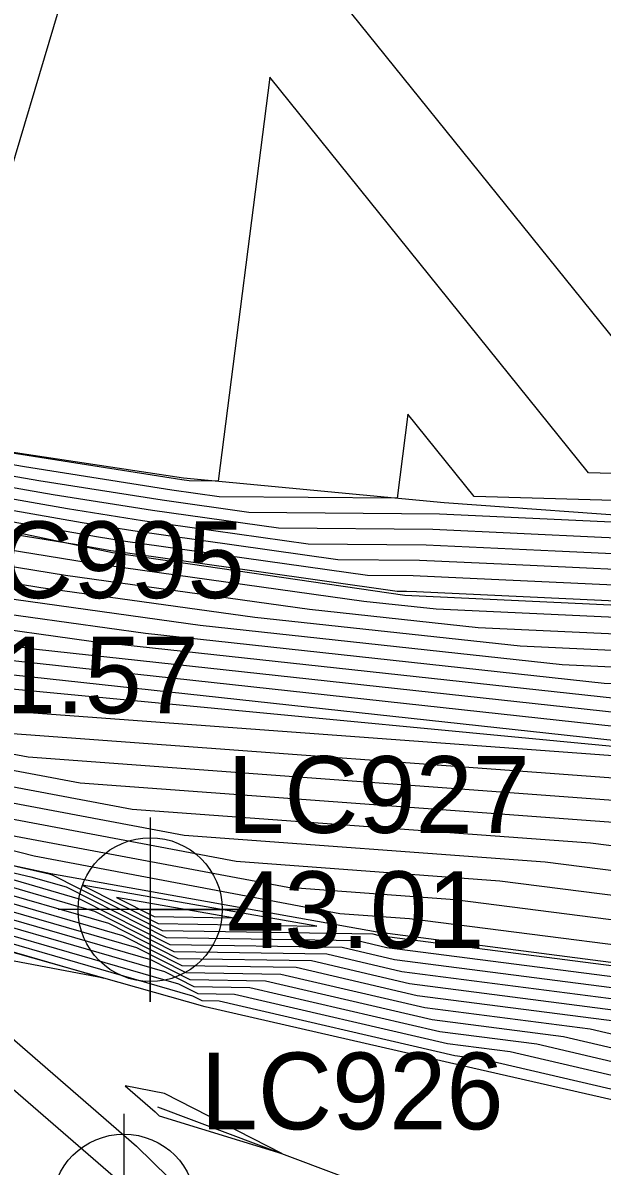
# Model space of a CAD drawing. Extents: x 2188792 to 2191981, y 386090 to 389710.
# Drawn here: x 2190314.36 to 2190333.2, y 387916.72 to 387953.95 of the extents above; entities that cross this region are included whole.
import ezdxf

# ---------------------------------------------------------------- set-up
doc = ezdxf.new("R2010")
doc.units = 0
for name, color, linetype in [('DTM Contours Major', 7, 'Continuous'), ('DTM Contours Minor', 7, 'Continuous'), ('Exist DTM Breakline Underwater', 7, 'Continuous'), ('Exist DTM Breakline Underwater Cogo Elevation', 7, 'Continuous'), ('Exist DTM Breakline Underwater Cogo Number', 7, 'Continuous'), ('Exist DTM Regular Point Underwater CELL', 7, 'Continuous'), ('Exist DTM Regular Point Underwater Cogo Elevation', 7, 'Continuous'), ('Exist DTM Regular Point Underwater Cogo Number', 7, 'Continuous'), ('PH Exist DTM Breakline', 7, 'Continuous')]:
    doc.layers.add(name, color=color, linetype=linetype)

msp = doc.modelspace()

# ---------------------------------------------------------------- linework, layer by layer
at = {"layer": 'DTM Contours Major'}
for points in [[(2190377.011, 387947.872), (2190363.28, 387945.395), (2190355.036, 387949.073), (2190354.121, 387951.215), (2190345.103, 387941.781), (2190346.257, 387938.756), (2190341.653, 387938.919), (2190337.751, 387939.15), (2190332.757, 387939.298), (2190322.388, 387952.175), (2190320.708, 387939.023), (2190319.771, 387939.031), (2190319.523, 387939.066), (2190313.939, 387939.944), (2190313.838, 387939.962), (2190307.199, 387940.195), (2190304.787, 387940.653), (2190300.31, 387941.352), (2190296.806, 387942.025), (2190290.824, 387943.288)], [(2190372.926, 387934.215), (2190367.995, 387934.445), (2190363.478, 387934.634), (2190358.415, 387934.87), (2190354.018, 387935.054), (2190348.831, 387935.296), (2190344.549, 387935.476), (2190339.088, 387935.73), (2190338.484, 387936.78), (2190336.512, 387937.039), (2190336.138, 387936.026), (2190330.167, 387936.304), (2190327.263, 387936.44), (2190324.603, 387936.462), (2190317.935, 387937.404), (2190316.282, 387937.664), (2190310.66, 387938.655), (2190309.181, 387938.707), (2190302.569, 387939.962), (2190301.977, 387940.054), (2190294.751, 387941.442)], [(2190374.218, 387928.651), (2190367.692, 387928.954), (2190361.166, 387929.258), (2190352.204, 387932.555), (2190345.542, 387932.866), (2190338.683, 387933.185), (2190337.434, 387933.323), (2190330.534, 387933.645), (2190321.902, 387934.586), (2190314.945, 387935.554), (2190309.572, 387936.427), (2190304.833, 387937.197), (2190296.31, 387939.159), (2190291.492, 387939.994)], [(2190371.743, 387920.674), (2190370.895, 387920.714), (2190370.046, 387920.753), (2190344.777, 387930.05), (2190343.543, 387930.108), (2190342.273, 387930.167), (2190338.751, 387930.558), (2190337.366, 387930.623), (2190313.025, 387933.276), (2190310.937, 387933.567), (2190309.324, 387933.829), (2190307.902, 387934.06), (2190289.325, 387938.338)], [(2190288.975, 387936.898), (2190307.441, 387932.119), (2190308.878, 387931.751), (2190310.509, 387931.332), (2190312.842, 387930.893), (2190337.234, 387929.091), (2190338.964, 387928.87), (2190342.469, 387928.618), (2190343.546, 387928.361), (2190344.605, 387928.107), (2190369.971, 387919.402), (2190370.707, 387919.224), (2190371.431, 387919.049)], [(2190294.797, 387932.931), (2190303.298, 387930.731), (2190308.085, 387929.504), (2190313.52, 387928.11), (2190321.291, 387926.647), (2190329.877, 387926.012), (2190338.496, 387924.912), (2190339.744, 387924.822), (2190345.554, 387923.432), (2190351.276, 387922.063), (2190360.59, 387918.866), (2190366.25, 387917.497), (2190371.82, 387916.149)], [(2190292.012, 387931.191), (2190299.251, 387929.525), (2190299.885, 387929.376), (2190306.692, 387927.808), (2190307.658, 387927.536), (2190314.031, 387926.049), (2190316.225, 387925.413), (2190319.142, 387923.934), (2190324.74, 387923.843), (2190326.443, 387923.447), (2190336.292, 387922.173), (2190337.973, 387921.781), (2190339.681, 387921.382), (2190346.406, 387919.748), (2190348.084, 387919.357), (2190354.84, 387917.715), (2190356.488, 387917.331), (2190363.275, 387915.681), (2190364.892, 387915.304), (2190371.712, 387913.646)], [(2190295.764, 387929.375), (2190300.714, 387928.213), (2190303.78, 387927.507), (2190308.158, 387926.277), (2190311.08, 387925.595), (2190318.507, 387923.443), (2190319.787, 387922.794), (2190322.244, 387922.754), (2190327.674, 387921.493), (2190331.943, 387920.94), (2190337.382, 387919.671), (2190342.906, 387918.381), (2190345.747, 387917.691), (2190351.295, 387916.396), (2190354.11, 387915.712), (2190359.684, 387914.412), (2190362.473, 387913.734), (2190368.072, 387912.428), (2190370.834, 387911.757), (2190371.563, 387911.736)], [(2190293.441, 387928.951), (2190301.274, 387924.606), (2190301.755, 387924.324), (2190302.519, 387924.185), (2190308.47, 387922.832), (2190309.288, 387922.531), (2190313.546, 387919.649), (2190317.452, 387916.261), (2190317.829, 387915.887), (2190318.672, 387915.897), (2190324.361, 387912.963), (2190326.745, 387912.251), (2190328.664, 387911.652), (2190335.141, 387908.901), (2190339.68, 387906.973), (2190343.822, 387905.812), (2190347.354, 387904.396), (2190352.757, 387902.956), (2190355.311, 387901.986), (2190361.919, 387900.306), (2190363.576, 387901.474), (2190364.732, 387902.92), (2190370.914, 387908.952), (2190372.53, 387908.303)]]:
    msp.add_lwpolyline(points, dxfattribs=at)
at = {"layer": 'DTM Contours Minor'}
for points in [[(2190317.811, 387962.097), (2190311.335, 387940.334), (2190306.803, 387940.493), (2190305.23, 387940.791), (2190299.976, 387941.611), (2190297.217, 387942.142), (2190290.06, 387943.652), (2190286.847, 387944.263), (2190286.685, 387944.297), (2190284.525, 387945.201), (2190283.377, 387944.89), (2190279.639, 387946.154), (2190276.92, 387948.078), (2190273.238, 387949.323), (2190269.687, 387950.965), (2190266.333, 387952.516), (2190262.365, 387953.858), (2190258.831, 387954.462)], [(2190379.605, 387952.57), (2190360.68, 387949.157), (2190355.146, 387951.626), (2190354.532, 387953.064), (2190343.452, 387941.473), (2190344.104, 387939.763), (2190341.501, 387939.855), (2190339.296, 387939.986), (2190336.472, 387940.069), (2190318.915, 387961.873)], [(2190374.418, 387943.174), (2190365.879, 387941.634), (2190354.927, 387946.52), (2190353.711, 387949.367), (2190346.754, 387942.09), (2190348.409, 387937.749), (2190341.805, 387937.983), (2190336.207, 387938.315), (2190329.042, 387938.527), (2190326.882, 387941.21), (2190326.532, 387938.469), (2190320.737, 387938.517), (2190319.205, 387938.733), (2190314.407, 387939.488), (2190313.202, 387939.701), (2190307.595, 387939.898), (2190304.343, 387940.515), (2190300.643, 387941.092), (2190296.395, 387941.908), (2190291.588, 387942.923)], [(2190371.824, 387938.476), (2190368.479, 387937.873), (2190362.251, 387940.651), (2190358.059, 387940.322), (2190354.367, 387945.022), (2190353.3, 387947.518), (2190348.406, 387942.398), (2190350.562, 387936.742), (2190341.957, 387937.047), (2190339.407, 387937.198), (2190335.419, 387937.721), (2190335.376, 387937.603), (2190334.679, 387937.635), (2190327.906, 387937.952), (2190321.704, 387938.003), (2190318.888, 387938.401), (2190314.876, 387939.032), (2190312.566, 387939.439), (2190307.992, 387939.6), (2190303.9, 387940.376), (2190300.977, 387940.833), (2190295.984, 387941.792), (2190292.352, 387942.559)], [(2190371.749, 387934.739), (2190368.911, 387934.872), (2190362.388, 387935.145), (2190359.36, 387935.286), (2190353.011, 387935.553), (2190349.804, 387935.702), (2190343.621, 387935.962), (2190340.144, 387936.124), (2190339.76, 387936.793), (2190336.148, 387937.266), (2190335.884, 387936.552), (2190331.671, 387936.748), (2190327.477, 387936.944), (2190323.637, 387936.976), (2190318.253, 387937.736), (2190315.813, 387938.12), (2190311.295, 387938.917), (2190308.785, 387939.005), (2190303.013, 387940.1), (2190301.644, 387940.313), (2190295.162, 387941.559)], [(2190379.341, 387934.898), (2190370.572, 387935.264), (2190369.827, 387935.298), (2190361.299, 387935.656), (2190360.306, 387935.702), (2190352.005, 387936.051), (2190350.778, 387936.108), (2190342.692, 387936.449), (2190341.2, 387936.518), (2190341.035, 387936.805), (2190335.784, 387937.493), (2190335.63, 387937.077), (2190333.175, 387937.191), (2190327.692, 387937.448), (2190322.67, 387937.49), (2190318.57, 387938.069), (2190315.345, 387938.576), (2190311.931, 387939.178), (2190308.388, 387939.302), (2190303.456, 387940.238), (2190301.31, 387940.573), (2190295.573, 387941.675)], [(2190374.103, 387933.691), (2190367.079, 387934.018), (2190364.567, 387934.123), (2190357.47, 387934.453), (2190355.025, 387934.556), (2190347.858, 387934.89), (2190345.477, 387934.99), (2190338.032, 387935.336), (2190337.208, 387936.768), (2190336.876, 387936.811), (2190336.392, 387935.501), (2190328.663, 387935.861), (2190327.048, 387935.936), (2190325.57, 387935.949), (2190317.617, 387937.072), (2190316.751, 387937.208), (2190310.024, 387938.394), (2190309.578, 387938.409), (2190304.904, 387939.296), (2190302.378, 387939.707), (2190301.898, 387939.817), (2190294.117, 387941.166)], [(2190375.28, 387933.166), (2190366.163, 387933.591), (2190365.657, 387933.612), (2190356.524, 387934.037), (2190356.032, 387934.058), (2190346.885, 387934.483), (2190346.406, 387934.504), (2190336.976, 387934.942), (2190336.768, 387935.305), (2190336.646, 387934.976), (2190327.159, 387935.417), (2190326.834, 387935.432), (2190326.536, 387935.435), (2190317.3, 387936.739), (2190317.219, 387936.752), (2190316.119, 387936.946), (2190309.721, 387937.986), (2190302.991, 387939.079), (2190300.501, 387939.653), (2190293.461, 387940.873)], [(2190375.207, 387931.841), (2190366.411, 387932.251), (2190357.614, 387932.66), (2190355.175, 387933.557), (2190346.341, 387933.969), (2190337.247, 387934.392), (2190336.907, 387934.43), (2190327.801, 387934.853), (2190325.453, 387935.109), (2190316.548, 387936.349), (2190309.672, 387937.466), (2190303.605, 387938.452), (2190299.104, 387939.488), (2190292.805, 387940.58)], [(2190374.713, 387930.246), (2190367.051, 387930.603), (2190359.39, 387930.959), (2190353.69, 387933.056), (2190345.941, 387933.417), (2190337.965, 387933.788), (2190337.17, 387933.877), (2190329.168, 387934.249), (2190323.677, 387934.847), (2190315.746, 387935.951), (2190309.622, 387936.946), (2190304.219, 387937.824), (2190297.707, 387939.324), (2190292.149, 387940.287)], [(2190373.723, 387927.055), (2190368.332, 387927.306), (2190362.942, 387927.557), (2190350.719, 387932.054), (2190345.142, 387932.314), (2190339.401, 387932.581), (2190337.697, 387932.77), (2190331.9, 387933.04), (2190320.127, 387934.324), (2190314.143, 387935.156), (2190309.523, 387935.907), (2190305.447, 387936.569), (2190294.913, 387938.995)], [(2190372.733, 387923.865), (2190369.614, 387924.01), (2190366.494, 387924.155), (2190347.748, 387931.052), (2190344.343, 387931.211), (2190340.837, 387931.374), (2190338.224, 387931.664), (2190334.633, 387931.831), (2190316.576, 387933.8), (2190312.54, 387934.361), (2190309.424, 387934.868), (2190306.674, 387935.315), (2190292.119, 387938.666)], [(2190373.228, 387925.46), (2190368.973, 387925.658), (2190364.718, 387925.856), (2190349.233, 387931.553), (2190344.742, 387931.762), (2190340.119, 387931.978), (2190337.961, 387932.217), (2190333.267, 387932.436), (2190318.351, 387934.062), (2190313.342, 387934.759), (2190309.473, 387935.387), (2190306.06, 387935.942), (2190293.516, 387938.831)], [(2190311.152, 387931.742), (2190338.705, 387929.706), (2190339.058, 387929.661), (2190343.015, 387929.377), (2190343.144, 387929.347), (2190343.271, 387929.316), (2190353.009, 387925.974), (2190343.292, 387929.549), (2190343.144, 387929.556), (2190342.991, 387929.563), (2190339.014, 387930.005), (2190338.732, 387930.018), (2190311.25, 387933.014), (2190310.135, 387933.169), (2190309.275, 387933.309), (2190308.516, 387933.432), (2190287.928, 387938.173)], [(2190372.238, 387922.269), (2190370.254, 387922.362), (2190368.27, 387922.454), (2190346.263, 387930.551), (2190343.943, 387930.659), (2190341.555, 387930.771), (2190338.487, 387931.111), (2190336, 387931.227), (2190314.801, 387933.538), (2190311.738, 387933.964), (2190309.374, 387934.348), (2190307.288, 387934.687), (2190290.722, 387938.502)], [(2190290.139, 387936.105), (2190306.612, 387931.841), (2190308.719, 387931.301), (2190311.111, 387930.688), (2190314.532, 387930.044), (2190335.763, 387928.475), (2190338.871, 387928.078), (2190341.924, 387927.859), (2190343.947, 387927.375), (2190345.939, 387926.898), (2190368.095, 387919.295), (2190369.816, 387918.879), (2190371.509, 387918.469)], [(2190291.304, 387935.312), (2190305.784, 387931.564), (2190308.56, 387930.852), (2190311.714, 387930.043), (2190316.222, 387929.195), (2190334.291, 387927.859), (2190338.777, 387927.286), (2190341.379, 387927.1), (2190344.349, 387926.389), (2190347.273, 387925.69), (2190366.219, 387919.188), (2190368.924, 387918.533), (2190371.587, 387917.889)], [(2190292.468, 387934.518), (2190304.955, 387931.286), (2190308.402, 387930.402), (2190312.316, 387929.399), (2190317.911, 387928.345), (2190332.82, 387927.244), (2190338.683, 387926.495), (2190340.834, 387926.341), (2190344.751, 387925.404), (2190348.608, 387924.481), (2190364.343, 387919.081), (2190368.033, 387918.188), (2190371.664, 387917.309)], [(2190293.633, 387933.725), (2190304.126, 387931.009), (2190308.243, 387929.953), (2190312.918, 387928.754), (2190319.601, 387927.496), (2190331.348, 387926.628), (2190338.59, 387925.703), (2190340.289, 387925.581), (2190345.153, 387924.418), (2190349.942, 387923.272), (2190362.467, 387918.974), (2190367.141, 387917.843), (2190371.742, 387916.729)], [(2190290.361, 387933.576), (2190295.961, 387932.138), (2190302.469, 387930.454), (2190307.926, 387929.054), (2190314.122, 387927.465), (2190322.981, 387925.798), (2190328.406, 387925.397), (2190338.403, 387924.12), (2190339.199, 387924.063), (2190345.956, 387922.446), (2190352.61, 387920.854), (2190358.714, 387918.759), (2190365.358, 387917.152), (2190371.897, 387915.57)], [(2190290.779, 387932.974), (2190297.126, 387931.345), (2190301.641, 387930.176), (2190307.767, 387928.605), (2190314.724, 387926.821), (2190324.671, 387924.948), (2190326.934, 387924.781), (2190338.309, 387923.329), (2190338.653, 387923.304), (2190346.358, 387921.46), (2190353.944, 387919.645), (2190356.838, 387918.652), (2190364.467, 387916.806), (2190371.975, 387914.99)], [(2190291.197, 387932.373), (2190298.29, 387930.551), (2190300.812, 387929.898), (2190307.609, 387928.156), (2190314.17, 387926.473), (2190315.211, 387926.23), (2190315.312, 387926.201), (2190318.884, 387924.39), (2190325.739, 387924.278), (2190325.951, 387924.229), (2190338.031, 387922.666), (2190338.21, 387922.625), (2190338.391, 387922.582), (2190346.67, 387920.571), (2190346.8, 387920.541), (2190355.132, 387918.516), (2190355.21, 387918.498), (2190363.596, 387916.46), (2190363.62, 387916.454), (2190367.166, 387915.592), (2190372.053, 387914.41)], [(2190291.615, 387931.771), (2190299.454, 387929.758), (2190299.983, 387929.621), (2190302.784, 387928.903), (2190307.274, 387927.868), (2190307.558, 387927.788), (2190314.621, 387926.139), (2190315.769, 387925.807), (2190319.013, 387924.162), (2190325.24, 387924.061), (2190326.197, 387923.838), (2190337.161, 387922.42), (2190338.091, 387922.203), (2190339.036, 387921.982), (2190346.538, 387920.16), (2190347.442, 387919.949), (2190354.986, 387918.116), (2190355.849, 387917.914), (2190363.436, 387916.07), (2190364.256, 387915.879), (2190371.887, 387914.024)], [(2190292.028, 387930.997), (2190298.554, 387929.495), (2190300.051, 387929.144), (2190306.109, 387927.748), (2190307.758, 387927.285), (2190313.441, 387925.958), (2190316.682, 387925.019), (2190319.271, 387923.706), (2190324.241, 387923.625), (2190326.689, 387923.056), (2190335.422, 387921.927), (2190337.855, 387921.359), (2190340.326, 387920.782), (2190346.274, 387919.337), (2190348.726, 387918.765), (2190354.694, 387917.315), (2190357.127, 387916.747), (2190363.115, 387915.292), (2190365.528, 387914.729), (2190371.536, 387913.268)], [(2190292.044, 387930.803), (2190297.856, 387929.465), (2190300.217, 387928.911), (2190305.527, 387927.687), (2190307.858, 387927.033), (2190312.85, 387925.867), (2190317.138, 387924.625), (2190319.4, 387923.478), (2190323.742, 387923.407), (2190326.935, 387922.666), (2190334.552, 387921.68), (2190337.737, 387920.937), (2190340.971, 387920.182), (2190346.142, 387918.925), (2190349.368, 387918.173), (2190354.548, 387916.914), (2190357.766, 387916.163), (2190362.954, 387914.902), (2190366.164, 387914.154), (2190371.361, 387912.89)], [(2190292.061, 387930.608), (2190297.159, 387929.435), (2190300.383, 387928.679), (2190304.945, 387927.627), (2190307.958, 387926.781), (2190312.26, 387925.777), (2190317.594, 387924.231), (2190319.529, 387923.25), (2190323.242, 387923.19), (2190327.182, 387922.275), (2190333.682, 387921.434), (2190337.619, 387920.515), (2190341.616, 387919.582), (2190346.01, 387918.514), (2190350.011, 387917.581), (2190354.402, 387916.513), (2190358.405, 387915.58), (2190362.794, 387914.513), (2190366.8, 387913.579), (2190371.185, 387912.513)], [(2190292.077, 387930.414), (2190296.461, 387929.405), (2190300.548, 387928.446), (2190304.363, 387927.567), (2190308.058, 387926.529), (2190311.67, 387925.686), (2190318.051, 387923.837), (2190319.658, 387923.022), (2190322.743, 387922.972), (2190327.428, 387921.884), (2190332.812, 387921.187), (2190337.5, 387920.093), (2190342.261, 387918.981), (2190345.878, 387918.103), (2190350.653, 387916.988), (2190354.256, 387916.113), (2190359.044, 387914.996), (2190362.633, 387914.124), (2190367.436, 387913.004), (2190371.01, 387912.135)], [(2190292.974, 387929.254), (2190301.377, 387927.283), (2190301.451, 387927.266), (2190308.559, 387925.27), (2190308.718, 387925.233), (2190316.991, 387922.835), (2190310.29, 387924.108), (2190318.058, 387917.371), (2190319.093, 387916.346), (2190319.258, 387916.295), (2190327.21, 387913.922), (2190333.81, 387911.862), (2190336, 387910.932), (2190337.534, 387910.28), (2190345.044, 387908.176), (2190345.618, 387907.946), (2190350.702, 387906.59), (2190354.005, 387907.299), (2190355.628, 387906.665), (2190362.481, 387906.77), (2190366.05, 387905.571), (2190370.49, 387909.903), (2190372.817, 387908.969)], [(2190293.671, 387929.284), (2190301.212, 387927.516), (2190302.033, 387927.326), (2190308.459, 387925.522), (2190309.309, 387925.323), (2190319.876, 387922.261), (2190320.174, 387922.11), (2190320.746, 387922.101), (2190328.413, 387920.32), (2190329.333, 387920.201), (2190337.027, 387918.405), (2190344.841, 387916.581), (2190345.351, 387916.457), (2190353.221, 387914.62), (2190353.672, 387914.511), (2190361.601, 387912.661), (2190361.991, 387912.566), (2190369.98, 387910.703), (2190370.308, 387910.623), (2190370.394, 387910.621), (2190373.069, 387909.626)], [(2190294.369, 387929.314), (2190301.046, 387927.748), (2190302.616, 387927.386), (2190308.359, 387925.774), (2190309.899, 387925.414), (2190319.42, 387922.655), (2190320.045, 387922.338), (2190321.245, 387922.319), (2190328.166, 387920.711), (2190330.203, 387920.447), (2190337.146, 387918.827), (2190344.196, 387917.181), (2190345.483, 387916.868), (2190352.579, 387915.212), (2190353.818, 387914.911), (2190360.962, 387913.245), (2190362.152, 387912.956), (2190369.344, 387911.278), (2190370.483, 387911.001), (2190370.784, 387910.993), (2190372.947, 387910.188)], [(2190295.066, 387929.345), (2190300.88, 387927.981), (2190303.198, 387927.447), (2190308.259, 387926.025), (2190310.489, 387925.505), (2190318.964, 387923.049), (2190319.916, 387922.566), (2190321.744, 387922.536), (2190327.92, 387921.102), (2190331.073, 387920.694), (2190337.264, 387919.249), (2190343.551, 387917.781), (2190345.615, 387917.28), (2190351.937, 387915.804), (2190353.964, 387915.312), (2190360.323, 387913.828), (2190362.312, 387913.345), (2190368.708, 387911.853), (2190370.659, 387911.379), (2190371.174, 387911.364)], [(2190323.916, 387924.534), (2190316.283, 387925.871), (2190318.755, 387924.618), (2190323.916, 387924.534)], [(2190321.172, 387924.804), (2190317.406, 387925.464), (2190318.626, 387924.846), (2190321.172, 387924.804)], [(2190322.776, 387917.122), (2190318.962, 387919.086), (2190317.686, 387919.329), (2190318.664, 387918.48), (2190318.794, 387918.351), (2190322.776, 387917.122)]]:
    msp.add_lwpolyline(points, dxfattribs=at)
at = {"layer": 'Exist DTM Breakline Underwater'}
msp.add_lwpolyline([(2190165.897, 387918.407), (2190195.341, 387931.833), (2190217.185, 387940.432), (2190258.084, 387945.215), (2190309.218, 387932.714), (2190343.089, 387929.481), (2190375.21, 387918.126)], dxfattribs=at)
at = {"layer": 'Exist DTM Regular Point Underwater CELL'}
for points in [[(2190318.5, 387928.068), (2190318.5, 387922.068), (2190318.5, 387925.068), (2190321.5, 387925.068), (2190315.5, 387925.068)], [(2190317.641, 387918.414), (2190317.641, 387912.414), (2190317.641, 387915.414), (2190320.641, 387915.414), (2190314.641, 387915.414)]]:
    msp.add_lwpolyline(points, dxfattribs=at)
for centre in [(2190318.5, 387925.068), (2190317.641, 387915.414)]:
    msp.add_circle(centre, 2.344, dxfattribs=at)
at = {"layer": 'PH Exist DTM Breakline'}
for points in [[(2190234.78, 387949.244), (2190243.244, 387951.384), (2190250.186, 387951.814), (2190257.127, 387952.243), (2190260.705, 387951.962), (2190269.535, 387948.977), (2190278.365, 387945.992), (2190287.195, 387943.007), (2190294.713, 387941.432), (2190302.231, 387939.856), (2190309.749, 387938.281), (2190317.267, 387936.705), (2190326.78, 387935.305), (2190336.71, 387934.843), (2190346.64, 387934.381), (2190356.286, 387933.932), (2190365.932, 387933.483), (2190375.577, 387933.034)], [(2190286.552, 387945.326), (2190298.74, 387942.573), (2190306.06, 387941.05), (2190313.896, 387939.986), (2190319.584, 387939.13), (2190328.064, 387938.324), (2190335.275, 387937.811), (2190341.994, 387936.814)], [(2190372.056, 387914.387), (2190363.601, 387916.471), (2190355.147, 387918.556), (2190346.692, 387920.64), (2190338.238, 387922.725), (2190325.881, 387924.34), (2190315.268, 387926.239), (2190307.516, 387927.893), (2190299.763, 387929.547), (2190292.011, 387931.202), (2190284.259, 387932.856), (2190275.595, 387935.26), (2190266.931, 387937.665), (2190258.267, 387940.069), (2190257.027, 387940.166), (2190245.208, 387939.435), (2190237.07, 387937.362)], [(2190320.291, 387921.903), (2190308.582, 387925.212), (2190301.394, 387927.26)], [(2190370.237, 387910.471), (2190361.913, 387912.376), (2190353.588, 387914.282), (2190345.264, 387916.187), (2190336.94, 387918.092), (2190328.616, 387919.997), (2190320.291, 387921.903)], [(2190370.66, 387884.107), (2190367.954, 387892.287), (2190366.304, 387897.391), (2190364.113, 387901.042), (2190362.968, 387901.964), (2190354.125, 387905.299), (2190345.281, 387908.634), (2190336.438, 387911.97), (2190327.595, 387915.305), (2190318.751, 387918.64)]]:
    msp.add_lwpolyline(points, dxfattribs=at)

# ---------------------------------------------------------------- texts
at = {"layer": 'Exist DTM Breakline Underwater Cogo Elevation'}
msp.add_text('41.57', height=2.5, dxfattribs=at).set_placement((2190311.718, 387931.464))
at = {"layer": 'Exist DTM Breakline Underwater Cogo Number'}
msp.add_text('LC995', height=2.5, dxfattribs=at).set_placement((2190311.718, 387935.214))
at = {"layer": 'Exist DTM Regular Point Underwater Cogo Elevation'}
msp.add_text('43.01', height=2.5, dxfattribs=at).set_placement((2190321, 387923.818))
at = {"layer": 'Exist DTM Regular Point Underwater Cogo Number'}
for s, p in [('LC927', (2190321, 387927.568)), ('LC926', (2190320.141, 387917.914))]:
    msp.add_text(s, height=2.5, dxfattribs=at).set_placement(p)

doc.saveas('drawing.dxf')
